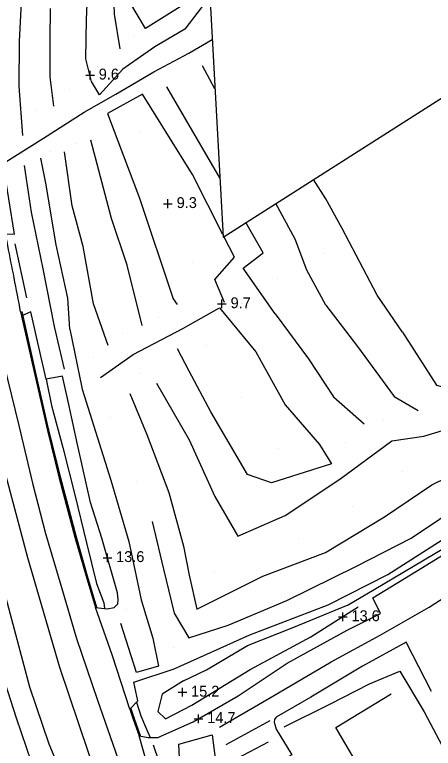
# Model space of a CAD drawing. Extents: x 2316231 to 2323598, y 363169 to 371906.
# Drawn here: x 2318004.5 to 2318197.1, y 368745.7 to 369083.2 of the extents above; entities that cross this region are included whole.
import ezdxf

# ---------------------------------------------------------------- set-up
doc = ezdxf.new("R2010")
doc.units = 0
for name, color, linetype in [('RD_DTM_BkLn1', 7, 'Continuous'), ('RD_DTM_Spot', 7, 'Continuous'), ('RD_DTM_TinHull', 7, 'Continuous'), ('RD_DTM_Void', 7, 'Continuous'), ('RD_EX_Road', 7, 'Continuous')]:
    doc.layers.add(name, color=color, linetype=linetype)

msp = doc.modelspace()

# ---------------------------------------------------------------- linework, layer by layer
at = {"layer": 'RD_DTM_BkLn1'}
for p, q in [((2318096.621, 369049.095), (2318090.965, 369059.7)), ((2318098.879, 369008.112), (2318074.572, 369050.046)), ((2318010.044, 368953.004), (2318004.804, 368977.861)), ((2318101.77, 368747.422), (2318122.013, 368758.45))]:
    msp.add_line(p, q, dxfattribs=at)
for points in [[(2318008.264, 369027.583), (2318006.63, 369050.355), (2318006.714, 369070.994), (2318007.755, 369091.878), (2318006.691, 369116.545), (2318006.472, 369133.723), (2318004.901, 369157.295), (2318003.034, 369195.073), (2318000.174, 369223.092), (2317995.706, 369265.622), (2317991.199, 369298.329), (2317987.154, 369316.793), (2317987.312, 369324.074), (2317987.055, 369338.769), (2317986.455, 369347.164), (2317982.745, 369363.513), (2317978.645, 369387.313), (2317974.399, 369415.315), (2317970.708, 369444.246), (2317964.444, 369476.472), (2317955.991, 369503.387), (2317951.44, 369525.53), (2317945.402, 369539.48)], [(2318053.082, 369067.455), (2318050.433, 369083.465), (2318049.541, 369111.27), (2318054.657, 369142.112), (2318055.926, 369158.626), (2318058.423, 369186.33), (2318062.449, 369218.634), (2318063.454, 369230.482), (2318065.006, 369253.261), (2318065.311, 369277.062), (2318063.174, 369304.313), (2318063.493, 369330.871), (2318063.259, 369349.899), (2318062.655, 369364.477), (2318058.77, 369390.603), (2318058.823, 369409.666), (2318058.831, 369427.13), (2318058.881, 369441.108), (2318059.067, 369456.147), (2318059.049, 369473.145)], [(2318092.805, 369089.556), (2318082.782, 369076.598), (2318069.023, 369068.434), (2318054.203, 369058.174), (2318043.493, 369046.354), (2318039.921, 369052.472), (2318037.314, 369062.919), (2318037.588, 369080.978), (2318038.631, 369106.78)], [(2318022.601, 369041.223), (2318020.773, 369054.59), (2318020.829, 369072.065), (2318020.939, 369086.043)], [(2318100.307, 368982.169), (2318086.297, 369009.733), (2318063.334, 369046.691), (2318047.268, 369037.763), (2318061.888, 368998.76), (2318077.437, 368952.495), (2318079.226, 368949.931)], [(2318063.144, 368940.203), (2318056.307, 368967.98), (2318049.031, 368989.469), (2318039.54, 369025.485)], [(2318047.566, 368931.046), (2318040.719, 368950.145), (2318036.059, 368976.586), (2318031.025, 368995.353), (2318027.36, 369020.082)], [(2318029.835, 368938.51), (2318028.951, 368952.762), (2318023.649, 368977.284), (2318018.904, 369005.647), (2318016.518, 369017.191)], [(2318027.359, 368920.194), (2318022.879, 368939.818), (2318017.622, 368966.25), (2318012.317, 368992.432), (2318009.099, 369013.828)], [(2318182.938, 368937.212), (2318171.234, 368954.221), (2318155.197, 368984.9), (2318147.617, 368998.44), (2318142.01, 369007.449)], [(2318147.715, 368949.577), (2318138.958, 368965.719), (2318133.541, 368979.881), (2318124.714, 368996.429)], [(2318124.408, 368945.656), (2318109.598, 368966.638), (2318118.885, 368973.596), (2318110.792, 368987.558)], [(2318101.087, 368950.842), (2318096.619, 368961.442), (2318105.661, 368971.636), (2318100.803, 368981.194)], [(2318069.796, 368913.667), (2318084.711, 368887.664), (2318096.568, 368861.51), (2318107.215, 368843.254), (2318128.886, 368852.799), (2318154.039, 368869.472), (2318177.979, 368887.147), (2318192.678, 368889.377), (2318211.476, 368894.92), (2318234.35, 368904.101), (2318254.106, 368918.162), (2318278.353, 368933.526), (2318303.385, 368950.103), (2318318.77, 368957.723)], [(2318182.938, 368937.212), (2318198.578, 368912.76), (2318205.987, 368910.734), (2318229.297, 368926.617), (2318252.791, 368939.057), (2318283.062, 368957.284)], [(2318147.715, 368949.577), (2318162.2, 368930.602), (2318179.166, 368907.555), (2318190.104, 368901.08)], [(2318044.024, 368916.359), (2318058.946, 368926.953), (2318081.898, 368938.877), (2318098.78, 368948.324), (2318115.464, 368928.165), (2318128.949, 368903.705), (2318144.747, 368885.402), (2318150.324, 368876.568), (2318122.625, 368867.772), (2318111.646, 368871.731), (2318094.764, 368900.567), (2318084.719, 368919.158), (2318079.471, 368929.484)], [(2318057.547, 368908.988), (2318065.244, 368890.089), (2318075.451, 368863.434), (2318082.136, 368838.628), (2318084.803, 368825.3), (2318088.283, 368809.743), (2318118.752, 368824.828), (2318147.527, 368835.789), (2318174.581, 368852.254), (2318196.456, 368866.864), (2318218.021, 368877.528), (2318239.827, 368888.215), (2318250.977, 368896.519), (2318260.458, 368900.951), (2318268.087, 368905.712), (2318280.148, 368912.377), (2318297.498, 368921.473), (2318318.589, 368935.183), (2318342.854, 368947.622)], [(2318067.828, 368850.02), (2318072.967, 368828.154), (2318077.929, 368807.936), (2318084.572, 368796.477), (2318102.745, 368802.406), (2318129.775, 368813.72), (2318161.786, 368829.428), (2318186.859, 368842.43), (2318213.06, 368859.908), (2318233.376, 368871.453), (2318260.995, 368887.699), (2318284.458, 368902.258), (2318314.707, 368921.05), (2318332.361, 368931.626), (2318358.747, 368945.649)], [(2318124.408, 368945.656), (2318139.67, 368924.899), (2318151.258, 368907.411), (2318165.251, 368894.997)], [(2317994.945, 368943.256), (2317999.581, 368922.486), (2318006.415, 368894.237), (2318012.687, 368867.615), (2318018.739, 368844.567), (2318025.715, 368820.723), (2318032.954, 368796.181), (2318042.568, 368767.866), (2318051.932, 368740.972), (2318061.741, 368713.692), (2318072.652, 368684.171), (2318080.313, 368665.019), (2318090.671, 368641.168), (2318103.423, 368611.607), (2318115.122, 368584.84), (2318126.37, 368560.77), (2318140.521, 368532.325), (2318153.45, 368506.603), (2318162.871, 368489.204)], [(2318049.725, 368711.287), (2318038.436, 368743.806), (2318025.343, 368782.851), (2318010.603, 368833.332), (2317997.722, 368881.343), (2317989.895, 368912.373), (2317985.583, 368938.233)], [(2318029.835, 368938.51), (2318035.492, 368910.998), (2318048.747, 368869.064), (2318057.061, 368840.789), (2318062.671, 368813.975), (2318068, 368796.417), (2318070.667, 368783.426), (2318060.624, 368780.535), (2318053.284, 368803.104)], [(2317973.165, 368933.326), (2317980.474, 368896.809), (2317990.144, 368855.473), (2318000.477, 368814.942), (2318011.363, 368773.94), (2318020.296, 368747.721), (2318037.2, 368706.91)], [(2318098.707, 368755.444), (2318123.229, 368769.712), (2318150.076, 368785.43), (2318172.668, 368797.801), (2318195.225, 368810.641), (2318212.484, 368821.831), (2318229.834, 368831.361), (2318248.296, 368842.501), (2318273.216, 368857.141), (2318293.274, 368871.923), (2318312.653, 368884.626), (2318322.461, 368889.888), (2318327.176, 368894.053), (2318341.431, 368902.458), (2318359.636, 368911.866), (2318377.83, 368921.923), (2318385.469, 368925.998), (2318402.733, 368934.252)], [(2318082.182, 368776.745), (2318092.807, 368781.837), (2318111.618, 368792.976), (2318132.239, 368801.09), (2318157.872, 368811.637), (2318169.898, 368818.783), (2318201.892, 368837.824), (2318226.221, 368852.177), (2318240.223, 368859.969), (2318254.395, 368869.012)], [(2318082.182, 368776.745), (2318072.432, 368770.605), (2318070.393, 368762.546), (2318073.912, 368759.217), (2318086.044, 368765.533), (2318112.881, 368781.937), (2318140.811, 368796.992), (2318162.516, 368810.844)], [(2317994.567, 368792.221), (2318005.231, 368759.632), (2318018.958, 368719.225)], [(2318128.541, 368755.619), (2318149.504, 368765.935), (2318167.781, 368775.367), (2318181.682, 368781.137), (2318192.93, 368762.507), (2318224.475, 368702.806), (2318242.058, 368675.521), (2318221.599, 368664.71), (2318205.84, 368656.549), (2318202.139, 368670.313), (2318152.285, 368755.23), (2318177.664, 368770.748)], [(2318068.157, 368747.219), (2318072.976, 368733.332), (2318080.46, 368737.889), (2318080.096, 368747.65), (2318095.293, 368751.829), (2318097.637, 368734.012), (2318107.162, 368708.875), (2318120.02, 368678.447), (2318131.743, 368651.416), (2318146.228, 368621.43)], [(2318151.86, 368654.549), (2318141.896, 368660.143), (2318129.081, 368683.157), (2318105.044, 368725.668), (2318106.763, 368740.997), (2318121.269, 368748.667)]]:
    msp.add_lwpolyline(points, dxfattribs=at)
at = {"layer": 'RD_DTM_Spot'}
for p, q in [((2318059.332, 369073.224), (2318059.332, 369073.224)), ((2318029.528, 369048.743), (2318029.528, 369048.743)), ((2318014.604, 369039.105), (2318014.604, 369039.105)), ((2318062.012, 369029.139), (2318062.012, 369029.139)), ((2318032.476, 369023.791), (2318032.476, 369023.791)), ((2318021.166, 369020.341), (2318021.166, 369020.341)), ((2318075.041, 368996.28), (2318075.041, 368996.28)), ((2318147.15, 368973.208), (2318147.15, 368973.208)), ((2318086.441, 368969.099), (2318086.441, 368969.099)), ((2318125.627, 368961.683), (2318125.627, 368961.683)), ((2318109.082, 368950.275), (2318109.082, 368950.275)), ((2318070.802, 368943.78), (2318070.802, 368943.78)), ((2318054.267, 368936.549), (2318054.267, 368936.549)), ((2318092.977, 368930.85), (2318092.977, 368930.85)), ((2318040.636, 368925.317), (2318040.636, 368925.317)), ((2318062.128, 368917.98), (2318062.128, 368917.98)), ((2318109.039, 368907.082), (2318109.039, 368907.082)), ((2318048.666, 368898.116), (2318048.666, 368898.116)), ((2318174.292, 368896.482), (2318174.292, 368896.482)), ((2318156.699, 368886.194), (2318156.699, 368886.194)), ((2318125.692, 368883.47), (2318125.692, 368883.47)), ((2318183.11, 368872.85), (2318183.11, 368872.85)), ((2318060.379, 368868.549), (2318060.379, 368868.549)), ((2318159.897, 368857.172), (2318159.897, 368857.172)), ((2318135.254, 368842.375), (2318135.254, 368842.375)), ((2318096.252, 368826.983), (2318096.252, 368826.983)), ((2318055.994, 368809.501), (2318055.994, 368809.501)), ((2318077.353, 368791.859), (2318077.353, 368791.859))]:
    msp.add_line(p, q, dxfattribs=at)
at = {"layer": 'RD_DTM_TinHull'}
msp.add_lwpolyline([(2318500.627, 367718.473), (2317350.395, 369314.708), (2317732.783, 369650.329), (2318062.064, 369676.571), (2318100.376, 368980.922), (2318611.552, 369306.612), (2319043.87, 369561.601), (2319323.163, 369792.894), (2318905.258, 370457.792), (2319170.205, 370651.465)], dxfattribs=at)
at = {"layer": 'RD_DTM_Void'}
for p, q in [((2318039.188, 369053.408), (2318039.188, 369057.408)), ((2318037.188, 369055.408), (2318041.188, 369055.408)), ((2318073.041, 368996.28), (2318077.041, 368996.28)), ((2318075.041, 368994.28), (2318075.041, 368998.28)), ((2318099.842, 368948.18), (2318099.842, 368952.18)), ((2318097.842, 368950.18), (2318101.842, 368950.18)), ((2318047.164, 368831.386), (2318047.164, 368835.386)), ((2318045.164, 368833.386), (2318049.164, 368833.386)), ((2318155.465, 368804.178), (2318155.465, 368808.178)), ((2318153.465, 368806.178), (2318157.465, 368806.178)), ((2318081.665, 368769.451), (2318081.665, 368773.451)), ((2318079.665, 368771.451), (2318083.665, 368771.451)), ((2318089.094, 368757.316), (2318089.094, 368761.316)), ((2318087.094, 368759.316), (2318091.094, 368759.316))]:
    msp.add_line(p, q, dxfattribs=at)
at = {"layer": 'RD_EX_Road'}
msp.add_line((2318041.687, 368810.507), (2318045.784, 368809.988), dxfattribs=at)
for points in [[(2318094.051, 369095.764), (2318080.615, 369086.791), (2318064.734, 369076.884), (2318057.421, 369089.014), (2318072.032, 369098.069), (2318089.241, 369108.698)], [(2318000.873, 368982.331), (2318004.456, 368982.184), (2317999.185, 369014.799), (2318017.772, 369026.435), (2318036.54, 369038.428), (2318051.015, 369046.624), (2318068.605, 369056.977), (2318084.621, 369065.523), (2318095.368, 369071.85)], [(2318007.264, 368946.586), (2318013.723, 368917.508), (2318019.54, 368891.97), (2318025.052, 368869.935), (2318032.262, 368842.877), (2318037.446, 368824.85), (2318041.687, 368810.507)], [(2318007.752, 368946.695), (2318014.211, 368917.618), (2318020.027, 368892.086), (2318025.536, 368870.06), (2318032.744, 368843.01), (2318037.926, 368824.989), (2318042.166, 368810.649)], [(2318015.152, 368932.296), (2318011.932, 368946.525), (2318008.173, 368944.799)], [(2318045.784, 368809.988), (2318047.004, 368809.833), (2318050.255, 368810.536), (2318051.956, 368812.169), (2318052.164, 368814.058), (2318051.786, 368817.284), (2318044.596, 368842.332), (2318039.421, 368858.843), (2318033.39, 368885.405), (2318029.363, 368903.875), (2318026.539, 368916.915), (2318019.014, 368915.499), (2318015.152, 368932.296)], [(2318019.014, 368915.499), (2318021.394, 368903.363), (2318026.611, 368884.048), (2318032.112, 368862.277), (2318037.539, 368840.23), (2318042.18, 368821.566), (2318045.458, 368812.617), (2318045.784, 368809.988)], [(2318057.434, 368763.766), (2318061.197, 368767.537), (2318059.386, 368776.085), (2318077.849, 368782.327), (2318112.628, 368797.968), (2318148.726, 368811.681), (2318176.195, 368825.713), (2318199.455, 368840.489), (2318222.497, 368854.893), (2318242.001, 368864.177), (2318255.57, 368872.283), (2318256.336, 368870.572), (2318292.127, 368892.265), (2318333.907, 368917.711)], [(2318061.728, 368751.469), (2318065.914, 368750.702), (2318070.391, 368750.704), (2318086.678, 368757.925), (2318107.403, 368769.854), (2318129.941, 368784.812), (2318157.449, 368800), (2318172.774, 368807.669), (2318169.3, 368814.909), (2318192.185, 368828.916), (2318216.443, 368843.846), (2318232.664, 368854.016), (2318255.031, 368867.939), (2318283.216, 368884.365), (2318309.704, 368900.578)], [(2318057.434, 368763.766), (2318049.305, 368788.623), (2318041.687, 368810.507)], [(2318196.224, 368771.802), (2318184.576, 368794.513), (2318164.454, 368783.521), (2318140.774, 368769.288), (2318124.844, 368760.056), (2318124.06, 368758.987), (2318123.876, 368757.687), (2318124.748, 368754.532), (2318131.943, 368742.663), (2318115.013, 368733.168)], [(2318060.584, 368766.922), (2318062.566, 368760.698), (2318064.733, 368755.506), (2318066.817, 368750.702)], [(2318057.434, 368763.766), (2318059.085, 368759.165), (2318061.728, 368751.469)], [(2318057.905, 368763.935), (2318059.557, 368759.331), (2318062.2, 368751.631)], [(2318069.447, 368726.504), (2318065.107, 368739.439), (2318061.728, 368751.469)]]:
    msp.add_lwpolyline(points, dxfattribs=at)
msp.add_spline([(2318007.264, 368946.586), (2318004.267, 368962.107), (2317998.527, 368991.848), (2317994.079, 369017.762), (2317990.056, 369042.564), (2317987.804, 369059.168), (2317987.555, 369062.728)], degree=3, dxfattribs=at)

# ---------------------------------------------------------------- texts
at = {"layer": 'RD_DTM_Void'}
for s, p in [('9.6', (2318043.188, 369053.408)), ('9.3', (2318079.041, 368994.28)), ('9.7', (2318103.842, 368948.18)), ('13.6', (2318051.164, 368831.386)), ('13.6', (2318159.465, 368804.178)), ('15.2', (2318085.665, 368769.451)), ('14.7', (2318093.094, 368757.316))]:
    msp.add_text(s, height=5, dxfattribs=at).set_placement(p)

doc.saveas('drawing.dxf')
